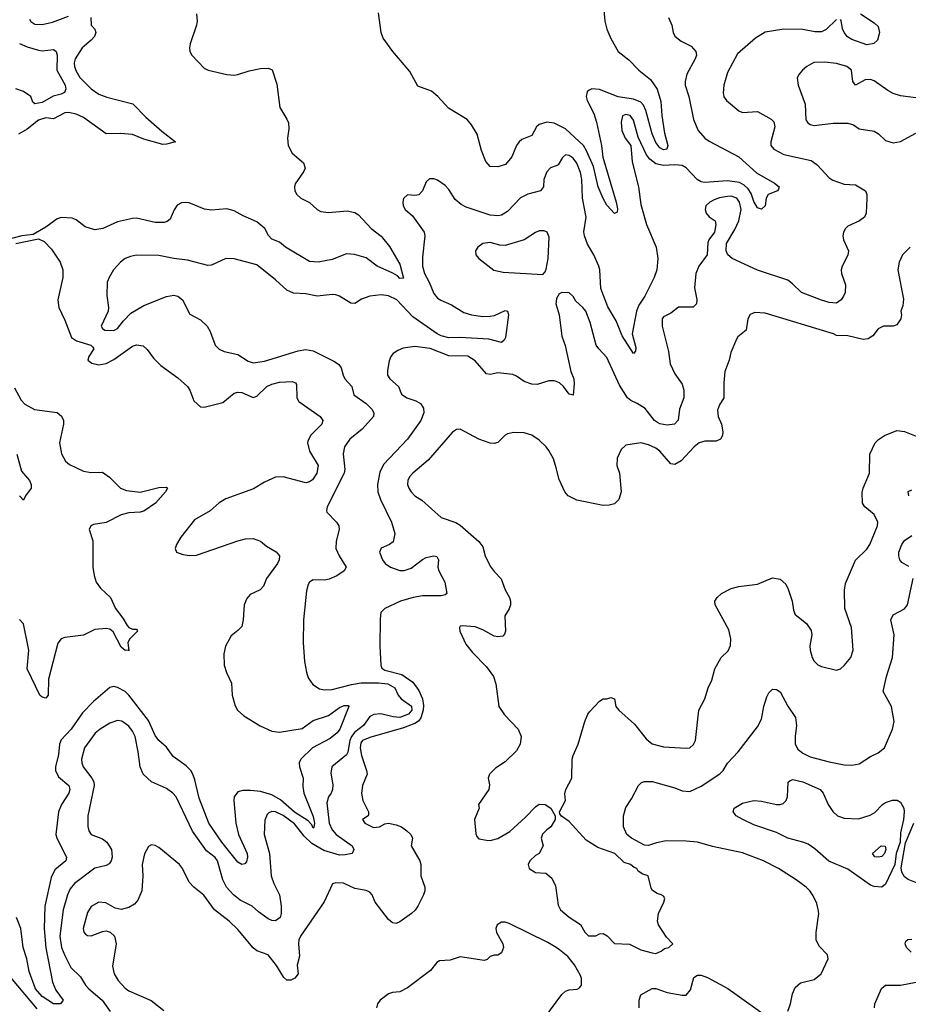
# Model space of a CAD drawing. Header units: inches. Extents: x 2001573 to 2220545, y 644482 to 846830.
# Tile 713 of 755: x 2137150 to 2141871, y 800928 to 806159. Entities that reach past the tile are written whole.
import ezdxf

# ---------------------------------------------------------------- set-up
doc = ezdxf.new("R2010")
doc.units = ezdxf.units.IN
doc.header["$MEASUREMENT"] = 0
doc.layers.add('C1830', color=7, linetype='Continuous')
doc.layers.add('C1840', color=7, linetype='Continuous')

msp = doc.modelspace()

# ---------------------------------------------------------------- linework, layer by layer
at = {"layer": 'C1830', "color": 5}
for points, elevation in [([(2138090.4, 806190), (2138093.4, 806150), (2138090.4, 806130.3), (2138056, 806030), (2138051.8, 806010), (2138054, 805990), (2138064.4, 805970), (2138130, 805901.8), (2138150.9, 805890.9), (2138250, 805867.7), (2138290, 805864.2), (2138310, 805867), (2138370, 805887.2), (2138430, 805898.7), (2138470, 805900.5), (2138492.2, 805892.2), (2138516.7, 805816.7), (2138531.8, 805691.8), (2138570, 805630.3), (2138577.8, 805610), (2138580.9, 805579.1), (2138572.2, 805530), (2138575.8, 805490), (2138598.3, 805450), (2138657.5, 805397.5), (2138666.4, 805370), (2138657.6, 805350), (2138612.9, 805287.1), (2138609.3, 805270), (2138612.7, 805250), (2138622.5, 805230), (2138644.6, 805210), (2138690, 805187), (2138730, 805150.7), (2138750, 805139.3), (2138790, 805133.8), (2138890, 805143), (2138930, 805135), (2138950, 805122), (2139016.6, 805050), (2139070, 805009.4), (2139114.1, 804954.1), (2139170, 804860.3), (2139190, 804786), (2139170, 804783.1), (2139157.6, 804797.6), (2139132.7, 804812.7), (2139049, 804849), (2138990, 804893.7), (2138929.2, 804910.8), (2138885.5, 804914.5), (2138810, 804884.8), (2138736, 804870), (2138690, 804874.8), (2138562, 804950), (2138530, 804977.2), (2138490, 804993.1), (2138471.7, 805011.7), (2138452.7, 805050), (2138410, 805085.6), (2138336.6, 805116.6), (2138290, 805143.7), (2138250, 805154.1), (2138170, 805147.4), (2138132.5, 805152.5), (2138050, 805185.1), (2138030, 805188.3), (2138010, 805185.1), (2137986.6, 805173.4), (2137971.2, 805148.8), (2137950, 805098.4), (2137934.2, 805085.8), (2137918.5, 805081.5), (2137870, 805080.6), (2137770, 805104.4), (2137750, 805102.9), (2137670, 805085.7), (2137591.3, 805048.7), (2137550, 805042.9), (2137497.9, 805057.9), (2137450, 805095), (2137430, 805103.7), (2137371.3, 805108.7), (2137350, 805100.4), (2137290, 805056.3), (2137222.5, 805017.5), (2137162, 805010), (2137081, 804990)], 320), ([(2137528.8, 806170), (2137530.4, 806130), (2137549.2, 806109.2), (2137554.2, 806090), (2137547.1, 806070), (2137530, 806050.7), (2137483.1, 806010), (2137445.7, 805950), (2137440.4, 805930), (2137441.6, 805910), (2137448.4, 805888.4), (2137470, 805851.8), (2137530.8, 805790.8), (2137570, 805762.9), (2137613.5, 805746.5), (2137751.4, 805711.4), (2137820.4, 805640.4), (2137905.9, 805565.9), (2137978.8, 805510), (2137930, 805497), (2137910, 805496.5), (2137810, 805523.4), (2137750, 805548.1), (2137685.1, 805554.9), (2137610, 805552.1), (2137490, 805638.4), (2137450, 805656.7), (2137410, 805665.4), (2137390, 805663.4), (2137330, 805632), (2137290, 805636.5), (2137250, 805625.2), (2137190, 805577.3), (2137144.2, 805550)], 280), ([(2137202, 806162), (2137210, 806149.1), (2137230, 806135), (2137270, 806133.4), (2137324.7, 806144.7), (2137410, 806177)], 280), ([(2140000, 805603.6), (2139990, 805608.6), (2139950, 805614.6), (2139910, 805602), (2139895.6, 805590), (2139870, 805543.1), (2139818.4, 805521.6), (2139803.2, 805510), (2139789.3, 805490), (2139765, 805430), (2139730.3, 805390), (2139690, 805377.4), (2139650, 805378), (2139626.2, 805406.2), (2139604.2, 805464.2), (2139581.1, 805550), (2139550, 805600.5), (2139527.6, 805627.6), (2139428.8, 805688.8), (2139370.9, 805750.9), (2139338.2, 805778.2), (2139265.7, 805805.7), (2139222.7, 805882.7), (2139133, 805990), (2139081, 806061), (2139071.1, 806090), (2139055.5, 806195.5)], 320), ([(2137150, 806031.9), (2137190, 806014.4), (2137250, 805996.3), (2137270, 805993.9), (2137330, 806000.2), (2137344.9, 805990), (2137350.1, 805970.1), (2137346.9, 805890), (2137391.1, 805810), (2137396.1, 805790), (2137388.1, 805771.9), (2137370, 805762.7), (2137328, 805752), (2137270, 805719), (2137231.5, 805711.5), (2137220.4, 805720.4), (2137209, 805750), (2137198.5, 805758.5), (2137170, 805776.4), (2137130, 805791.6)], 260), ([(2140000, 805383), (2139970, 805370.9), (2139950, 805351.1), (2139934.7, 805310), (2139932.8, 805270), (2139917, 805250), (2139850, 805231.9), (2139810, 805212), (2139741, 805139), (2139710, 805120.6), (2139690, 805117.2), (2139650, 805120.6), (2139522, 805162), (2139496.2, 805176.2), (2139464.1, 805204.1), (2139430, 805256), (2139410, 805278), (2139370, 805306), (2139350, 805313.2), (2139327.1, 805312.9), (2139310, 805298), (2139290.9, 805249.1), (2139270, 805228), (2139250, 805224), (2139210, 805228.7), (2139190, 805208), (2139184.9, 805190), (2139187.3, 805170), (2139198.8, 805150), (2139237.4, 805117.4), (2139299.5, 805030), (2139302.3, 805010), (2139290, 804898), (2139290.2, 804849.8), (2139300.4, 804810), (2139325, 804765), (2139350, 804703.5), (2139370, 804679.5), (2139388.1, 804668.1), (2139443.8, 804643.8), (2139510, 804604), (2139550, 804590.7), (2139610, 804582.6), (2139650, 804584.2), (2139672, 804588), (2139730, 804613.4), (2139741, 804610), (2139746.7, 804590), (2139730.1, 804469.9), (2139723.9, 804456.1), (2139710, 804443), (2139642, 804462), (2139490, 804469.9), (2139430, 804468.6), (2139390, 804479.5), (2139368.1, 804490), (2139239.4, 804579.4), (2139154.5, 804670), (2139110, 804692.5), (2139070, 804696.5), (2139010, 804690.7), (2138966.7, 804673.3), (2138930, 804651.6), (2138910, 804653.6), (2138850, 804689.6), (2138830, 804696.9), (2138810, 804698.7), (2138730, 804689.7), (2138670, 804702.3), (2138605.6, 804705.6), (2138570, 804721.4), (2138510, 804777.5), (2138410, 804856), (2138290, 804888.2), (2138244.7, 804890), (2138170, 804854.5), (2138150, 804852.3), (2138041.5, 804881.5), (2137970, 804889.8), (2137890, 804906.1), (2137770, 804906.9), (2137738.9, 804901), (2137710.8, 804889.2), (2137686, 804870), (2137648.9, 804830), (2137624.9, 804790), (2137615.3, 804764.7), (2137613.5, 804693.5), (2137621.5, 804630), (2137619.6, 804610), (2137583.6, 804530), (2137590, 804518.4), (2137602, 804510), (2137650, 804507.6), (2137670, 804517.7), (2137701.1, 804558.9), (2137741.1, 804599), (2137810, 804640.7), (2137930, 804688.2), (2137970, 804695.2), (2137990, 804690.3), (2138014.4, 804670), (2138054.9, 804594.9), (2138110, 804564.9), (2138147, 804530), (2138162.7, 804502.7), (2138188.9, 804430), (2138210, 804407.7), (2138236, 804396), (2138310, 804379.2), (2138364.2, 804344.2), (2138390, 804335.5), (2138450, 804344.3), (2138630, 804400.2), (2138670, 804406), (2138710, 804400.2), (2138822.7, 804342.7), (2138846.3, 804326.3), (2138858, 804310), (2138867.8, 804270), (2138878.3, 804250), (2138914.3, 804210), (2138925.3, 804165.3), (2138990, 804119), (2139021.1, 804090), (2139031.8, 804070), (2139030.3, 804050), (2138970, 803983.1), (2138904.6, 803930), (2138876.5, 803890), (2138868.1, 803851.9), (2138877.1, 803770), (2138874, 803750), (2138783.7, 803570), (2138779.3, 803550), (2138782.3, 803542.3), (2138833.4, 803490), (2138844.9, 803470), (2138848.2, 803450), (2138831.8, 803388.2), (2138830.2, 803350), (2138847.5, 803310), (2138884.2, 803250), (2138874.7, 803230), (2138835.2, 803204.8), (2138793.7, 803186.3), (2138770, 803180.9), (2138710, 803182.7), (2138690, 803171.5), (2138682.3, 803157.7), (2138674.6, 803125.4), (2138658.3, 802970), (2138655.6, 802850), (2138663.9, 802750), (2138673.3, 802693.3), (2138683.1, 802663.1), (2138707, 802627), (2138743.8, 802603.8), (2138770, 802598.3), (2138810, 802599.8), (2138913.2, 802626.8), (2138965, 802635), (2139056.5, 802636.5), (2139105.3, 802630), (2139142.6, 802610), (2139160.1, 802570), (2139177.3, 802550), (2139231.3, 802511.3), (2139234.1, 802490), (2139216.2, 802470), (2139170, 802452.4), (2139134.8, 802454.8), (2139068.3, 802471.7), (2139031.8, 802468.2), (2139010, 802457.1), (2138976.3, 802410), (2138930, 802374), (2138912.3, 802350), (2138903.6, 802330), (2138892.8, 802267.2), (2138886.5, 802253.5), (2138809, 802190), (2138803.2, 802156.8), (2138813.1, 802093.1), (2138812.3, 802070), (2138804.7, 802050), (2138790, 802029.6), (2138782.1, 801997.9), (2138795, 801890), (2138810, 801854.7), (2138830.7, 801830.7), (2138916.3, 801770), (2138925.8, 801750), (2138917, 801730), (2138878.4, 801721.6), (2138850, 801721.2), (2138765.6, 801745.6), (2138702.2, 801782.2), (2138662.1, 801822.1), (2138610, 801886.7), (2138550, 801931.4), (2138510, 801950.5), (2138490, 801952.1), (2138474.2, 801945.8), (2138464.3, 801935.7), (2138453.2, 801906.8), (2138448.9, 801830), (2138477.3, 801730), (2138486.5, 801610), (2138500.1, 801570), (2138530.1, 801510.1), (2138538.9, 801450), (2138540.2, 801410), (2138534.4, 801390), (2138510, 801372.3), (2138490, 801373.1), (2138470, 801382.4), (2138418.8, 801418.8), (2138385.4, 801450), (2138321, 801481), (2138286.2, 801510), (2138249.6, 801549.5), (2138229.4, 801590), (2138201.6, 801690), (2138188, 801708), (2138143.5, 801743.5), (2138068.4, 801848.4), (2137981.7, 802030), (2137963.5, 802050), (2137930, 802074), (2137850, 802110.8), (2137806.6, 802150), (2137789.9, 802189.9), (2137780.2, 802270), (2137763.1, 802350), (2137750, 802378.8), (2137730, 802406), (2137692.3, 802432.3), (2137670, 802435.2), (2137630, 802421), (2137577.3, 802390), (2137552, 802368), (2137494.2, 802290), (2137478.9, 802230), (2137480.2, 802210), (2137488.4, 802190), (2137533.2, 802130), (2137543.9, 802110), (2137546.7, 802090), (2137512.6, 801930), (2137511.8, 801871.8), (2137516.9, 801850), (2137530.3, 801830), (2137590, 801807.7), (2137613.2, 801790), (2137637.4, 801750), (2137641.8, 801710), (2137636.5, 801690), (2137625.7, 801674.3), (2137610, 801665.1), (2137550, 801651.6), (2137442.2, 801570), (2137418, 801542), (2137403.5, 801510), (2137381.6, 801430), (2137363.7, 801290), (2137373.3, 801230), (2137390, 801186.7), (2137422.9, 801122.9), (2137474.1, 801074.1), (2137500.6, 801030), (2137518, 801010), (2137589.2, 800950), (2137631.6, 800890)], 340), ([(2137130, 804969), (2137250, 804994.8), (2137280.9, 804980.9), (2137320.2, 804940.2), (2137365, 804870), (2137379.3, 804830), (2137380.3, 804790), (2137352.2, 804670), (2137358, 804630), (2137390, 804563), (2137425.7, 804470), (2137452.2, 804452.2), (2137528.2, 804430), (2137538.9, 804418.9), (2137543.6, 804410), (2137517.3, 804370), (2137511.8, 804350), (2137533.3, 804333.3), (2137570, 804325.9), (2137610, 804332.5), (2137650, 804354.3), (2137750, 804423.5), (2137770, 804431.2), (2137806.9, 804426.9), (2137827.5, 804407.5), (2137860.9, 804360.9), (2137901, 804321), (2137990, 804256.5), (2138041.3, 804210), (2138054.4, 804190), (2138074.7, 804134.7), (2138110, 804101.6), (2138130, 804100.3), (2138230, 804124.9), (2138290, 804174.3), (2138310, 804180.8), (2138330, 804178.5), (2138390, 804151.7), (2138410, 804158), (2138462.6, 804210), (2138490, 804223.2), (2138530, 804232.9), (2138597.3, 804237.3), (2138616.3, 804230), (2138619.9, 804219.9), (2138621.7, 804150), (2138633.4, 804130), (2138745.7, 804050), (2138760.3, 804030), (2138755.3, 804010), (2138695, 803950), (2138680.9, 803919.1), (2138679.3, 803910), (2138690, 803867.2), (2138736.6, 803790), (2138728.7, 803750), (2138705.3, 803714.7), (2138690, 803703.2), (2138670, 803698.9), (2138550.2, 803729.8), (2138510, 803727.6), (2138450, 803701.5), (2138392.7, 803667.3), (2138246.2, 803613.9), (2138210, 803592.2), (2138161.5, 803550), (2138078.9, 803501.1), (2138005.8, 803410), (2137982.6, 803370), (2137976.4, 803350), (2137984, 803330), (2138017.1, 803317.1), (2138052.1, 803312), (2138090, 803314.2), (2138310, 803390.2), (2138350, 803401.5), (2138390, 803402.7), (2138430, 803388.7), (2138462.2, 803362.2), (2138512.3, 803332.3), (2138530.4, 803310), (2138528.9, 803290), (2138519.7, 803270), (2138462.2, 803190), (2138445.3, 803150), (2138427.2, 803130), (2138374.3, 803105.7), (2138356.1, 803083.9), (2138343.4, 803050), (2138338.1, 802970), (2138330, 802935.8), (2138310, 802913.3), (2138273.7, 802886.3), (2138244.4, 802830), (2138234.9, 802790), (2138236.9, 802730), (2138249, 802690), (2138274.7, 802634.7), (2138278.9, 802570), (2138294.3, 802514.3), (2138308.2, 802490), (2138340.9, 802460.9), (2138427.4, 802407.4), (2138490, 802379.4), (2138530, 802374.4), (2138650, 802393.4), (2138710, 802435.6), (2138790, 802462.6), (2138850, 802505.1), (2138874.8, 802514.8), (2138895.6, 802515.6), (2138899.5, 802510), (2138850.8, 802390), (2138836.3, 802370), (2138800, 802340), (2138705.5, 802290), (2138643.8, 802230), (2138635.8, 802210), (2138637.1, 802190), (2138655.5, 802130), (2138654.7, 802085.3), (2138659.5, 802050), (2138710, 801926), (2138715.7, 801890), (2138713.1, 801866.9), (2138710, 801864.4), (2138702.2, 801882.2), (2138683.3, 801903.3), (2138610, 801948.8), (2138535, 802015), (2138490, 802040.2), (2138430, 802058.6), (2138376.3, 802063.7), (2138335.5, 802064.5), (2138310, 802056.4), (2138290.2, 802030), (2138288.7, 802011.3), (2138298.6, 801890), (2138312.5, 801830), (2138358.3, 801730), (2138360.3, 801710), (2138354.8, 801685.2), (2138346.4, 801673.6), (2138330, 801671.3), (2138310, 801683.5), (2138224.8, 801790), (2138155.5, 801890), (2138103.8, 802023.8), (2138080.8, 802120.8), (2138070.7, 802150.7), (2138058.7, 802170), (2138034.7, 802194.7), (2137965.1, 802245.1), (2137930, 802294), (2137888.8, 802328.8), (2137870, 802356.3), (2137834.9, 802434.9), (2137730, 802570.6), (2137710, 802589.1), (2137670, 802611.6), (2137650, 802616.4), (2137630, 802611.1), (2137542.8, 802537.2), (2137484.1, 802475.9), (2137423.3, 802390), (2137370, 802332.9), (2137362, 802310), (2137355.8, 802255.8), (2137339.9, 802190), (2137340.6, 802170), (2137357.1, 802137.1), (2137411, 802090), (2137416.3, 802070), (2137411.9, 802050), (2137372.3, 801990), (2137355.8, 801950), (2137342, 801830), (2137348, 801810), (2137399.7, 801710), (2137394.9, 801690), (2137337.5, 801642.5), (2137317.9, 801602.1), (2137284.4, 801450), (2137281.1, 801330), (2137288.6, 801228.6), (2137325, 801045), (2137342.5, 801002.5), (2137380.9, 800950), (2137367.7, 800930), (2137330, 800929.9), (2137269.5, 800969.5), (2137233.9, 801010), (2137201.6, 801101.6), (2137188.1, 801170), (2137169.6, 801230), (2137157.2, 801330), (2137133.2, 801390)], 320), ([(2140000, 804661), (2139998.4, 804650), (2140000, 804644.7)], 360), ([(2140000, 804236.1), (2139990, 804239.7), (2139960.3, 804239.7), (2139899, 804221), (2139870, 804221.7), (2139830, 804237.3), (2139790, 804265.1), (2139770, 804273.3), (2139690, 804282.3), (2139650, 804274.5), (2139630, 804276.9), (2139570, 804346.3), (2139530, 804370.7), (2139430, 804372.7), (2139330, 804411.7), (2139250, 804422.3), (2139186.8, 804413.2), (2139158.5, 804401.5), (2139134.6, 804385.4), (2139121.7, 804370), (2139113.3, 804346.7), (2139104.1, 804295.9), (2139104.7, 804270), (2139116.5, 804250), (2139161.7, 804210), (2139178, 804170), (2139207.7, 804150), (2139254.6, 804134.6), (2139279.5, 804119.5), (2139294.5, 804094.5), (2139296.5, 804070), (2139280.6, 804030), (2139211, 803930), (2139083.7, 803796.3), (2139064.3, 803755.7), (2139051.8, 803690), (2139052.9, 803650), (2139067.2, 803610), (2139124.7, 803490), (2139142.3, 803430), (2139134.4, 803385.6), (2139114, 803370), (2139070, 803352), (2139061.6, 803330), (2139077.4, 803290), (2139091.8, 803270), (2139120.5, 803250), (2139170, 803232.1), (2139192.3, 803232.3), (2139230, 803245), (2139290, 803291.2), (2139310, 803301.2), (2139350, 803310.2), (2139366.4, 803306.4), (2139375.3, 803290), (2139371.3, 803250), (2139376.5, 803230), (2139408.9, 803170), (2139418.9, 803110), (2139410, 803102.7), (2139390, 803098.7), (2139290, 803097.3), (2139240.5, 803090), (2139174, 803070), (2139090, 803031.1), (2139069.1, 803010), (2139064.8, 802975.2), (2139063.5, 802830), (2139068.5, 802730), (2139073.8, 802713.8), (2139090, 802703.2), (2139180.2, 802680.2), (2139238.7, 802638.7), (2139270, 802596), (2139289.3, 802550), (2139294.6, 802514.6), (2139293.2, 802490), (2139281.8, 802450), (2139268, 802432), (2139250, 802419.5), (2139190, 802396.1), (2139010, 802346.2), (2138971.3, 802330), (2138963.2, 802316.8), (2138959.4, 802290), (2138966.5, 802250), (2138993.4, 802170), (2138995.3, 802150), (2138971.8, 802090), (2138965.8, 802050), (2138974, 802010), (2139002.4, 801950), (2139002.8, 801937.2), (2139001, 801930), (2138971, 801910), (2138984, 801890), (2139030, 801867.9), (2139062, 801870), (2139090, 801886), (2139109.7, 801890.2), (2139150, 801881.5), (2139178, 801870), (2139207.7, 801850), (2139227.7, 801830), (2139236.3, 801810), (2139230.4, 801770), (2139275.5, 801690), (2139280.7, 801670), (2139282, 801610), (2139302.5, 801550), (2139301.9, 801530), (2139295.1, 801510), (2139264.7, 801450), (2139251.5, 801428.5), (2139231.6, 801410), (2139170, 801365.7), (2139150, 801356.7), (2139130, 801360.6), (2139110, 801379.2), (2139039.5, 801470), (2139022, 801510), (2139010, 801524.4), (2138990, 801533.5), (2138930, 801543.1), (2138870, 801570.9), (2138830, 801573.7), (2138812.8, 801567.3), (2138767.3, 801472.7), (2138641.4, 801290), (2138633.2, 801270), (2138631.2, 801250), (2138636.5, 801183.5), (2138624.7, 801135.3), (2138630.2, 801090), (2138612.4, 801067.6), (2138590, 801056.9), (2138576.3, 801056.3), (2138570, 801056.3), (2138553.3, 801070), (2138515.1, 801135.1), (2138470.9, 801190.9), (2138410, 801212.6), (2138390, 801227.2), (2138310, 801325.5), (2138263.9, 801370), (2138185.1, 801430), (2138128.6, 801508.6), (2138075.8, 801550), (2138050, 801576.3), (2138016.1, 801650), (2137999.7, 801670), (2137890, 801760.5), (2137870, 801772.3), (2137850, 801776), (2137834, 801766), (2137812.7, 801727.3), (2137800.7, 801670), (2137804.5, 801610), (2137799.2, 801530), (2137778.3, 801481.7), (2137760.2, 801459.8), (2137730, 801442.7), (2137690, 801432.3), (2137658.2, 801438.2), (2137607.2, 801467.2), (2137570, 801470.7), (2137530, 801447.3), (2137510, 801415.6), (2137487.7, 801330), (2137491.5, 801311.5), (2137500.7, 801300.7), (2137510, 801294), (2137530, 801291.8), (2137590, 801314.6), (2137610, 801317.6), (2137631.7, 801311.7), (2137654.4, 801290), (2137662, 801250), (2137643.5, 801130), (2137652.1, 801090), (2137674.2, 801054.2), (2137710, 801013.6), (2137730, 800998.8), (2137848.9, 800948.9), (2137915.8, 800895.8)], 360), ([(2137122.3, 804202.3), (2137157.6, 804137.6), (2137176.9, 804116.9), (2137228.4, 804088.4), (2137350, 804071.6), (2137373.1, 804053.1), (2137382.3, 804030), (2137382.3, 804010), (2137361.5, 803910), (2137372.9, 803852.9), (2137393.5, 803813.5), (2137415.3, 803795.3), (2137490, 803760.3), (2137530, 803754), (2137590, 803754.4), (2137628, 803728), (2137685.5, 803670), (2137717.6, 803657.6), (2137790, 803648.6), (2137890, 803674.3), (2137930, 803674.9), (2137936.4, 803670), (2137925.3, 803650), (2137871.5, 803590), (2137810, 803548.1), (2137790, 803542.4), (2137730, 803539.2), (2137690, 803528.1), (2137610, 803487.4), (2137542.7, 803477.3), (2137528.4, 803470), (2137519.5, 803450), (2137539.3, 803390), (2137539.3, 803250), (2137545.3, 803205.3), (2137556.5, 803170), (2137578.8, 803138.8), (2137632.3, 803090), (2137659.1, 803030), (2137698.9, 802978.9), (2137720.8, 802940.8), (2137730, 802930.3), (2137750, 802921.6), (2137770, 802921), (2137774.9, 802914.9), (2137775.5, 802910), (2137735.8, 802870), (2137725.7, 802850), (2137730, 802806), (2137729.3, 802809.3), (2137710, 802808.2), (2137690, 802826), (2137646.9, 802906.9), (2137630, 802920.6), (2137610, 802925.2), (2137550, 802918.7), (2137489.5, 802889.5), (2137390, 802876.9), (2137370.3, 802870), (2137353.4, 802846.6), (2137303.8, 802656.2), (2137301.6, 802570), (2137290, 802554.8), (2137270, 802559.3), (2137257.2, 802570), (2137189.9, 802709.9), (2137199.1, 802810), (2137169.9, 802950), (2137150, 802973)], 280), ([(2140000, 803777.2), (2139986.5, 803826.5), (2139961.6, 803870), (2139947.3, 803890), (2139910, 803924.2), (2139870, 803951.2), (2139830, 803964.2), (2139774.4, 803965.6), (2139742, 803958), (2139728.7, 803951.3), (2139690, 803912), (2139670, 803907.8), (2139650, 803909.7), (2139590, 803929.8), (2139490, 803983.1), (2139470, 803981.1), (2139450, 803966.6), (2139320.7, 803819.3), (2139239.6, 803750), (2139221.5, 803730), (2139211.6, 803710), (2139210.3, 803690), (2139216.9, 803670), (2139229, 803650), (2139248.9, 803630), (2139286, 803606), (2139390, 803514.3), (2139468, 803488), (2139490, 803474), (2139590, 803386.7), (2139610, 803359.1), (2139623.2, 803310), (2139650, 803255.8), (2139670, 803227), (2139707.8, 803187.8), (2139728.9, 803130), (2139752.2, 803090), (2139758, 803070), (2139757.4, 803050), (2139750.2, 803029.8), (2139727.9, 802992.1), (2139731.7, 802910), (2139726.1, 802893.9), (2139716, 802884), (2139690, 802879.8), (2139670, 802883.9), (2139610, 802918), (2139570, 802933.2), (2139501.2, 802938.8), (2139490, 802936), (2139486.4, 802930), (2139489, 802910), (2139521.1, 802841.1), (2139556.3, 802796.3), (2139630, 802721.7), (2139667, 802670), (2139680.4, 802630), (2139695.5, 802510), (2139725.5, 802465.5), (2139798, 802390), (2139814.4, 802350), (2139808.4, 802310), (2139790, 802275.1), (2139730, 802217), (2139677.6, 802182.4), (2139646, 802150), (2139639.5, 802130), (2139645.8, 802094.2), (2139643, 802070), (2139586.8, 801990), (2139590.6, 801970), (2139566.7, 801910), (2139573.4, 801833.4), (2139578.8, 801818.8), (2139590, 801806.8), (2139630, 801800.7), (2139650, 801799.1), (2139690, 801808.8), (2139753.5, 801846.5), (2139837.8, 801922.2), (2139890, 801976.3), (2139910, 801990.5), (2139942, 801990), (2139972, 801970), (2139994, 801930), (2139994, 801910), (2139972, 801870), (2139950, 801855.3), (2139927.9, 801832.1), (2139921, 801810), (2139930.7, 801769.3), (2139910.6, 801729.4), (2139890, 801719), (2139860.7, 801690), (2139850.7, 801670), (2139856.3, 801650), (2139890, 801628.5), (2139944.9, 801624.9), (2139977.5, 801597.5), (2139996.9, 801556.9), (2140000, 801532.3)], 380), ([(2137134.4, 803850), (2137160.7, 803760.7), (2137202, 803710), (2137212.2, 803690), (2137210.5, 803670), (2137180.7, 803630), (2137170, 803606), (2137150, 803628.7)], 260), ([(2140000, 801229.2), (2139956.6, 801256.6), (2139750, 801357.4), (2139730, 801363.6), (2139710, 801363.7), (2139686, 801350), (2139678.8, 801330), (2139683, 801310), (2139717, 801250), (2139720.4, 801230), (2139710, 801201.2), (2139690, 801189), (2139670, 801188.7), (2139650, 801182), (2139633.7, 801166.3), (2139618.5, 801161.5), (2139490, 801180.5), (2139436.9, 801163.1), (2139381.2, 801158.8), (2139366, 801150), (2139333.2, 801106.8), (2139210, 801014.7), (2139170, 800995.1), (2139130, 800991.6), (2139110, 800982.9), (2139064.9, 800950), (2139050.6, 800930), (2139046, 800910)], 380), ([(2137243.6, 800903.6), (2137102.6, 801070)], 340), ([(2139910, 800816.9), (2140000, 800939.6)], 380)]:
    msp.add_lwpolyline(points, dxfattribs=dict(at, elevation=elevation))
at = {"layer": 'C1830', "color": 5, "elevation": 360}
msp.add_lwpolyline([(2139937.2, 805037.2), (2139910, 805036.3), (2139890, 805028), (2139830, 804988.4), (2139730, 804959.8), (2139700.6, 804960.6), (2139650, 804974.2), (2139610, 804969.7), (2139583.7, 804950), (2139572, 804930), (2139574, 804910), (2139590, 804890.4), (2139668.8, 804828.8), (2139718, 804818), (2139930, 804804.9), (2139941.6, 804818.4), (2139946.7, 804833.3), (2139956.8, 804890), (2139962.9, 805002.9), (2139952.7, 805030)], close=True, dxfattribs=at)
at = {"layer": 'C1840', "color": 5}
for points, elevation in [([(2140244.5, 806310), (2140259.2, 806150), (2140270, 806108.8), (2140290, 806059.6), (2140330, 805990.4), (2140385.3, 805945.3), (2140439.3, 805890), (2140500.8, 805840.8), (2140536.1, 805790), (2140556.4, 805723.6), (2140561.6, 805650), (2140576, 805556), (2140593.4, 805490), (2140588.5, 805471.5), (2140570, 805467.4), (2140550, 805477.8), (2140530, 805505.8), (2140510, 805552.6), (2140477, 805677), (2140464.2, 805704.2), (2140450, 805720.1), (2140410, 805737.2), (2140330, 805748.2), (2140230, 805788.3), (2140190, 805791.2), (2140175, 805785), (2140165.3, 805774.7), (2140160.2, 805750), (2140165, 805730), (2140200.1, 805660.1), (2140214, 805614), (2140240.1, 805490), (2140248.3, 805428.3), (2140319, 805190), (2140326.6, 805153.4), (2140324, 805136), (2140310, 805129.2), (2140270, 805173.3), (2140250, 805208.5), (2140223.1, 805270), (2140198.2, 805378.2), (2140161.5, 805461.5), (2140144.4, 805490), (2140050, 805578.5), (2140000, 805603.6)], 320), ([(2140596.5, 806170), (2140613.8, 806130), (2140621.5, 806090), (2140631.1, 806071.1), (2140664.8, 806044.8), (2140717.7, 806017.7), (2140742.5, 805990), (2140744.8, 805970), (2140738.6, 805950), (2140694.5, 805870), (2140685.2, 805830), (2140685.2, 805810), (2140705.1, 805750), (2140729.3, 805629.3), (2140754.9, 805570), (2140789.1, 805530), (2140812.5, 805512.5), (2140971, 805431), (2141064.4, 805344.4), (2141160.4, 805290), (2141184.9, 805270), (2141181.4, 805258.6), (2141176, 805250), (2141126, 805230), (2141115.3, 805210), (2141110.4, 805170), (2141090, 805153), (2141070, 805158.9), (2141050, 805193.6), (2141036.1, 805236.1), (2141020.1, 805260.1), (2140999.5, 805279.5), (2140973.1, 805293.1), (2140910, 805302.1), (2140790, 805293.3), (2140770, 805298), (2140749.5, 805309.5), (2140691.5, 805371.5), (2140670, 805383.7), (2140630, 805388), (2140570, 805384.9), (2140530, 805393.8), (2140497.2, 805417.2), (2140480.6, 805440.6), (2140435.5, 805535.5), (2140410, 805624.2), (2140393.8, 805650), (2140370, 805655.8), (2140352.8, 805647.2), (2140346.2, 805613.8), (2140348.6, 805570), (2140366, 805530), (2140396.9, 805490), (2140404.1, 805404.1), (2140437.1, 805270), (2140450, 805177.3), (2140479.7, 805070), (2140531.7, 804950), (2140539.7, 804890), (2140535.4, 804830), (2140521.3, 804790), (2140471, 804690), (2140438.4, 804641.6), (2140426.8, 804610), (2140403.2, 804490), (2140423.4, 804416.6), (2140421.4, 804398.6), (2140410, 804385.2), (2140350, 804478.4), (2140319.1, 804559.1), (2140274.1, 804634.1), (2140237.8, 804730), (2140231.4, 804830), (2140226.2, 804850), (2140200.3, 804910), (2140167, 804967), (2140149.8, 805010.2), (2140147.5, 805032.5), (2140160.2, 805110), (2140140.6, 805210), (2140137.1, 805310), (2140130, 805346.3), (2140110, 805396.1), (2140090, 805423.7), (2140070, 805437.1), (2140050, 805440.9), (2140033.7, 805426.3), (2140010, 805387.1), (2140000, 805383)], 340), ([(2141490, 806158.9), (2141433.5, 806106.5), (2141410, 806094.1), (2141373.4, 806093.4), (2141310, 806106.3), (2141210, 806107.5), (2141110, 806092.4), (2141058.6, 806061.4), (2140963, 805977), (2140910, 805877.6), (2140891.2, 805810), (2140886.4, 805770), (2140890, 805748.7), (2140904.9, 805730), (2140970, 805673.8), (2140990, 805665.8), (2141070, 805671.2), (2141142.4, 805630), (2141155.9, 805615.9), (2141161.1, 805590), (2141140.7, 805510), (2141140.7, 805490), (2141156.9, 805470), (2141210, 805442.9), (2141354, 805410), (2141387.3, 805387.3), (2141450, 805318), (2141470, 805305.7), (2141530, 805284.4), (2141590, 805281.6), (2141642.4, 805250), (2141650.3, 805230), (2141650.5, 805209.5), (2141646, 805130), (2141637.1, 805110), (2141610.5, 805090), (2141550, 805061.3), (2141537.6, 805050), (2141526.7, 805030), (2141523.1, 805010), (2141525.7, 804990), (2141552.9, 804930), (2141550, 804907), (2141519.5, 804850), (2141514.3, 804830), (2141515.6, 804810), (2141536.5, 804750), (2141534.4, 804710), (2141526, 804690), (2141514, 804670), (2141490, 804653.3), (2141450, 804656.8), (2141410, 804668.7), (2141303, 804710), (2141255.7, 804755.7), (2141230, 804774.2), (2141070, 804827.2), (2140935.6, 804890), (2140911.8, 804910), (2140903, 804930), (2140905.4, 804970), (2140950, 805044.9), (2140970, 805090.3), (2140982.3, 805150), (2140974.8, 805190), (2140959.4, 805210), (2140930, 805221.1), (2140910, 805219.9), (2140868.1, 805211.9), (2140839.1, 805200.9), (2140816.4, 805190), (2140794.9, 805170), (2140792.4, 805150), (2140796.3, 805130), (2140812, 805112), (2140844, 805090), (2140848, 805070), (2140840.5, 805030), (2140810.4, 804989.6), (2140805.1, 804974.9), (2140802.6, 804910), (2140758.3, 804850), (2140742.4, 804810), (2140734.1, 804734.1), (2140747.5, 804672.5), (2140745.3, 804650), (2140727.7, 804632.3), (2140650, 804630.8), (2140610, 804598.9), (2140570, 804580.7), (2140563.1, 804570), (2140562.4, 804530), (2140596.5, 804396.5), (2140605.6, 804330), (2140630, 804277), (2140670, 804222.4), (2140678.9, 804190), (2140678.4, 804150), (2140655.6, 804090), (2140648.3, 804031.7), (2140629.3, 804010.7), (2140590, 804004.3), (2140551.5, 804011.5), (2140538.2, 804018.2), (2140523.2, 804030), (2140472.4, 804092.4), (2140430, 804120.2), (2140396, 804136), (2140379.3, 804150), (2140336.6, 804216.6), (2140270, 804364.7), (2140226, 804410), (2140213.3, 804430), (2140181.5, 804550), (2140156.8, 804610), (2140141.7, 804630), (2140103.9, 804663.9), (2140090, 804687.3), (2140070, 804707.6), (2140030.5, 804709.5), (2140016.8, 804703.2), (2140002.4, 804677.6), (2140000, 804661)], 360), ([(2141616.5, 806190), (2141690, 806142.3), (2141710, 806122), (2141718, 806090), (2141706.5, 806050), (2141687.8, 806032.2), (2141650, 806025.6), (2141570, 806052.9), (2141547.9, 806067.9), (2141530.4, 806090), (2141521.4, 806110), (2141514.6, 806154.6), (2141510, 806159.5)], 360), ([(2141910, 805742.7), (2141830, 805754.8), (2141790, 805767.3), (2141762.2, 805782.2), (2141690, 805834.6), (2141670, 805841.6), (2141641.5, 805838.5), (2141590, 805811.6), (2141575.8, 805830), (2141568.9, 805890), (2141544.7, 805910), (2141490, 805925.3), (2141426.9, 805933.1), (2141369.5, 805930.5), (2141332.4, 805910), (2141308.4, 805890), (2141290.3, 805870), (2141280.3, 805850), (2141285.5, 805810), (2141322.7, 805710), (2141326.8, 805626.8), (2141337.1, 805610), (2141350, 805601.1), (2141370, 805597.4), (2141470.8, 805609.2), (2141550, 805608.9), (2141579.3, 805599.3), (2141610, 805579.3), (2141690, 805566.3), (2141713, 805553), (2141750, 805517.1), (2141790, 805504.4), (2141830, 805512), (2141910, 805555.6)], 380), ([(2141880.3, 804950), (2141840.4, 804910), (2141821.3, 804870), (2141815.3, 804830), (2141845.8, 804674.2), (2141842, 804638), (2141831.3, 804610), (2141834.8, 804590), (2141830.5, 804570), (2141810, 804537), (2141790, 804529.7), (2141738, 804530), (2141710, 804516.9), (2141681.5, 804478.5), (2141657.4, 804462.6), (2141630, 804459.2), (2141550, 804479.1), (2141490, 804481.6), (2141473.2, 804490), (2141110, 804600.4), (2141056.2, 804603.8), (2141030, 804591.8), (2141018.7, 804570), (2141008.5, 804510), (2140965.2, 804474.8), (2140957.6, 804462.4), (2140927.9, 804390), (2140918.9, 804350), (2140895.6, 804290), (2140890.2, 804230), (2140890.3, 804150), (2140866.9, 804113.1), (2140856.5, 804083.5), (2140860.7, 804050), (2140877.6, 804010), (2140884.7, 803970), (2140882.8, 803950), (2140873.7, 803930), (2140850, 803919.8), (2140790, 803919.6), (2140759.5, 803910), (2140732.4, 803890), (2140664.3, 803815.7), (2140630, 803795.6), (2140610, 803799.8), (2140550, 803866.2), (2140530, 803882.4), (2140490, 803900.8), (2140450, 803910.9), (2140370, 803898.4), (2140345.4, 803874.6), (2140323.7, 803830), (2140323.1, 803790), (2140336, 803750), (2140344.9, 803650), (2140333.7, 803610), (2140310, 803587.6), (2140281.2, 803578.8), (2140250, 803577.6), (2140110, 803606.6), (2140063.6, 803630), (2140045.6, 803650), (2140016.6, 803716.6), (2140000, 803777.2)], 380), ([(2140000, 804644.7), (2140016.5, 804590), (2140030, 804477.3), (2140047.4, 804427.4), (2140078.8, 804290), (2140093.2, 804250), (2140095.8, 804224.2), (2140090, 804164), (2140070, 804169.4), (2140039.5, 804210), (2140017, 804230), (2140000, 804236.1)], 360), ([(2140000, 801532.3), (2140010, 801454), (2140022.8, 801430), (2140070, 801391), (2140130, 801352), (2140151.6, 801311.6), (2140172.7, 801292.7), (2140210, 801292), (2140230, 801302), (2140250, 801304.7), (2140271.1, 801291.1), (2140310, 801251.3), (2140390, 801248), (2140450, 801217.3), (2140510, 801200.7), (2140530, 801198.8), (2140558, 801210), (2140576, 801224), (2140598, 801230), (2140619, 801250), (2140585.6, 801285.6), (2140544, 801350), (2140539, 801370), (2140544, 801410), (2140572.7, 801470), (2140577.2, 801490), (2140570, 801502), (2140558, 801510), (2140536, 801516), (2140512.5, 801532.5), (2140505.2, 801545.2), (2140488, 801610), (2140460.1, 801620.1), (2140435.5, 801635.5), (2140428, 801650), (2140414.2, 801654.2), (2140395.3, 801670), (2140362, 801682), (2140312.3, 801730), (2140221.6, 801761.6), (2140160.1, 801800.1), (2140070, 801899), (2140028, 801928), (2140020.4, 801940.4), (2140018, 801950), (2140049, 802010), (2140046.8, 802046.8), (2140052, 802070), (2140083.7, 802130), (2140085.6, 802230), (2140089.7, 802250.3), (2140116.3, 802310), (2140152.8, 802430), (2140168.3, 802470), (2140177.8, 802482.2), (2140230, 802538.8), (2140250, 802550.8), (2140269, 802551), (2140290, 802558), (2140310, 802551.3), (2140317.3, 802510), (2140333.4, 802490), (2140416.8, 802416.8), (2140478.4, 802338.4), (2140510, 802312.4), (2140570, 802295.8), (2140690, 802288), (2140710, 802290.5), (2140730, 802307.7), (2140740.5, 802330), (2140758.4, 802490), (2140789.6, 802550), (2140808, 802610), (2140827.8, 802650), (2140843.6, 802710), (2140877, 802770), (2140913.5, 802806.5), (2140925.6, 802834.4), (2140927.1, 802870), (2140917.4, 802917.4), (2140845.1, 803050), (2140842.9, 803070), (2140854.5, 803090), (2140878, 803110), (2140930, 803137.6), (2140970, 803148.4), (2141070, 803160.4), (2141150, 803194), (2141190, 803186.4), (2141219.2, 803159.2), (2141233.3, 803133.3), (2141254.3, 803070), (2141261.2, 803021.2), (2141270, 802998.8), (2141330, 802950.6), (2141354.4, 802914.4), (2141357.6, 802890), (2141347.9, 802832.1), (2141348.9, 802808.9), (2141359.3, 802770), (2141370, 802750.8), (2141390, 802730.7), (2141410, 802723), (2141490, 802704), (2141510, 802710.8), (2141530, 802727.3), (2141564.5, 802770), (2141576.9, 802810), (2141568.3, 802930), (2141533.7, 803030), (2141531, 803129), (2141536.8, 803163.2), (2141590, 803288), (2141650, 803346), (2141666.3, 803370), (2141707.2, 803470), (2141708.3, 803490), (2141690, 803529.5), (2141639.3, 803570), (2141626.6, 803590), (2141626.3, 803646.3), (2141631, 803670), (2141665.1, 803750), (2141665.4, 803850), (2141694.7, 803910), (2141711.8, 803928.2), (2141743.7, 803950), (2141810, 803975.6), (2141850.3, 803970.3), (2141930, 803938.8)], 380), ([(2141872.8, 803630), (2141870, 803652.7), (2141890, 803660.9)], 360), ([(2141873.4, 803253.4), (2141835.8, 803275.8), (2141826, 803290), (2141820.4, 803310), (2141820.4, 803330), (2141835.6, 803370), (2141850, 803392.7), (2141890, 803419.3)], 360), ([(2141230, 800891.3), (2141244.5, 800930), (2141255.6, 800984.4), (2141270, 801018), (2141298, 801042), (2141370, 801060.3), (2141407.6, 801090), (2141445.1, 801170), (2141440.7, 801190), (2141397.7, 801237.7), (2141382, 801270), (2141380.3, 801310), (2141396.1, 801410), (2141392.5, 801432.5), (2141384.2, 801464.2), (2141364.4, 801504.4), (2141347.8, 801530), (2141328, 801550), (2141275.1, 801590), (2141181.5, 801650), (2141101.7, 801690), (2140990, 801733.1), (2140830, 801766.5), (2140751.1, 801788.9), (2140690, 801795.5), (2140584.3, 801795.7), (2140533.4, 801786.6), (2140490, 801771.1), (2140470, 801772.6), (2140400.5, 801810), (2140376.3, 801830), (2140358, 801870), (2140357.4, 801930), (2140370, 801974), (2140401, 802019), (2140438, 802090), (2140453.4, 802106.6), (2140468.7, 802111.3), (2140510, 802111), (2140630, 802077.6), (2140670, 802061.7), (2140710, 802058), (2140770, 802086.3), (2140870, 802152.9), (2140887.1, 802170), (2140910.5, 802209.5), (2140967.2, 802270), (2141070, 802401.6), (2141090, 802442.8), (2141102.8, 802510), (2141118.7, 802561.3), (2141130, 802583.1), (2141150, 802602), (2141170, 802601.1), (2141190, 802588.8), (2141230, 802512), (2141270.9, 802450.9), (2141277.4, 802410), (2141269.4, 802350), (2141269.4, 802310), (2141284, 802284), (2141310, 802262.3), (2141350, 802243), (2141450, 802216.3), (2141530, 802199.6), (2141570, 802198), (2141610, 802205.3), (2141670, 802244.2), (2141710, 802263.1), (2141744.7, 802290), (2141786.2, 802390), (2141795, 802430), (2141780.9, 802510), (2141736.9, 802590), (2141754.7, 802670), (2141787.2, 802770), (2141795.7, 802890), (2141778, 802970), (2141790, 802997.6), (2141850, 803028.9), (2141866, 803050), (2141896.1, 803190)], 360), ([(2141923.5, 801570), (2141870, 801591.5), (2141850, 801604.5), (2141836.9, 801630), (2141833.5, 801653.5), (2141854.9, 801785.1), (2141899.5, 801890)], 340), ([(2140000, 800939.6), (2140030, 800980.6), (2140050, 800997.7), (2140070, 801004.8), (2140111.5, 801008.5), (2140124.6, 801015.4), (2140134.7, 801030), (2140134.5, 801065.5), (2140130, 801081.2), (2140097.2, 801137.2), (2140061.2, 801181.2), (2140017.8, 801217.8), (2140000, 801229.2)], 380), ([(2141885.2, 801205.2), (2141861.1, 801230), (2141854, 801250), (2141856.9, 801263.1), (2141867.9, 801272.1), (2141890, 801274.2)], 340), ([(2140440.5, 800910), (2140440.5, 800950), (2140450, 800978.8), (2140510, 801012.7), (2140530, 801011.8), (2140590, 800990.2), (2140670, 800975.8), (2140690, 800977.4), (2140714.4, 801005.6), (2140730.9, 801070), (2140750, 801082), (2140770, 801082.2), (2140803.2, 801070), (2140911.3, 801011.3), (2141110, 800870.4)], 360), ([(2141690.8, 800910), (2141693.3, 800930), (2141728.6, 801011.4), (2141750, 801028.9), (2141830, 801030.3), (2141950, 801053.4)], 340)]:
    msp.add_lwpolyline(points, dxfattribs=dict(at, elevation=elevation))
for points, elevation in [([(2141606.3, 801913.7), (2141667.9, 801932.1), (2141693, 801947), (2141734, 801990), (2141750, 802000.7), (2141786.9, 802013.1), (2141812, 802012), (2141830, 802002.6), (2141846.3, 801970), (2141849.1, 801950), (2141844.4, 801910), (2141830, 801839.6), (2141826.5, 801790), (2141805.9, 801730), (2141799.2, 801670), (2141750, 801566.6), (2141729.1, 801550.9), (2141690, 801553.4), (2141670, 801560.3), (2141550, 801646.2), (2141448.8, 801688.8), (2141374.3, 801754.3), (2141337.9, 801777.9), (2141309.5, 801789.5), (2141230, 801809.9), (2141170, 801841.5), (2141050, 801881.4), (2140990.9, 801910), (2140956.8, 801930), (2140940.9, 801950), (2140945.1, 801970), (2140990, 801996.5), (2141050, 802010.2), (2141090, 802008.1), (2141170, 801989.1), (2141190, 801988.9), (2141205.7, 801994.3), (2141221.6, 802010), (2141228.3, 802030), (2141231.6, 802108.4), (2141242.3, 802117.7), (2141258, 802122), (2141310, 802110.2), (2141402.3, 802070), (2141418.2, 802050), (2141444.4, 801990), (2141470, 801952.4), (2141495.3, 801930), (2141530, 801916.8)], 340), ([(2141710, 801709.7), (2141692.1, 801712.1), (2141680.9, 801730), (2141727, 801770), (2141748.1, 801768.1), (2141751.6, 801750), (2141744.2, 801730), (2141730, 801713.3)], 320)]:
    msp.add_lwpolyline(points, close=True, dxfattribs=dict(at, elevation=elevation))

doc.saveas('drawing.dxf')
